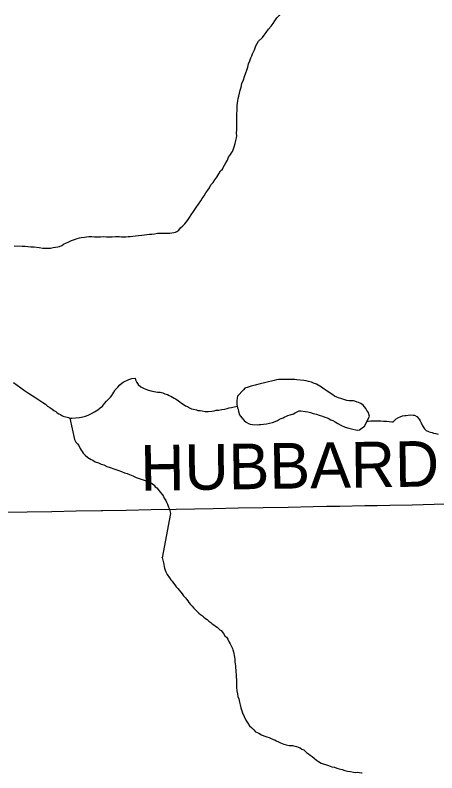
# Model space of a CAD drawing. Extents: x 103424 to 290657, y 38711 to 110967.
# Drawn here: x 214252.1021 to 214252.3643, y 40208.9434 to 40209.415 of the extents above; entities that cross this region are included whole.
import ezdxf

# ---------------------------------------------------------------- set-up
doc = ezdxf.new("R2010")
doc.units = 0
for name, color, linetype in [('GM_X_Minor_Lake', 7, 'Continuous'), ('GM_X_Minor_River', 7, 'Continuous'), ('GM_X_Township_Road', 7, 'Continuous'), ('GM_X_Township_Road_Text', 7, 'Continuous')]:
    doc.layers.add(name, color=color, linetype=linetype)

msp = doc.modelspace()

# ---------------------------------------------------------------- linework, layer by layer
at = {"layer": 'GM_X_Minor_Lake'}
for points in [[(214252.24826, 40209.1604), (214252.24979, 40209.16024), (214252.25264, 40209.16011), (214252.25379, 40209.16014), (214252.25493, 40209.16016), (214252.25644, 40209.16039), (214252.25834, 40209.16062), (214252.26023, 40209.16104), (214252.26213, 40209.16146), (214252.26383, 40209.16207), (214252.26533, 40209.16267), (214252.26646, 40209.16345), (214252.26759, 40209.16386), (214252.26872, 40209.16445), (214252.26985, 40209.16504), (214252.27079, 40209.16544), (214252.27173, 40209.16585), (214252.27306, 40209.16625), (214252.27513, 40209.16687), (214252.27626, 40209.16746), (214252.27739, 40209.16806), (214252.27871, 40209.16866), (214252.27966, 40209.16868), (214252.28252, 40209.16836), (214252.28405, 40209.16801), (214252.28577, 40209.16767), (214252.28749, 40209.16714), (214252.28941, 40209.16661), (214252.29055, 40209.16625), (214252.2917, 40209.1659), (214252.29324, 40209.16536), (214252.29458, 40209.16482), (214252.29611, 40209.16428), (214252.29727, 40209.16374), (214252.29842, 40209.16319), (214252.29957, 40209.16265), (214252.30111, 40209.16192), (214252.30284, 40209.16082), (214252.30458, 40209.15972), (214252.30727, 40209.15864), (214252.30956, 40209.15793), (214252.31205, 40209.15722), (214252.31396, 40209.15688), (214252.31529, 40209.15672), (214252.31624, 40209.15693), (214252.31793, 40209.15811), (214252.31924, 40209.15928), (214252.32034, 40209.16101), (214252.32234, 40209.16542), (214252.32212, 40209.16656), (214252.32172, 40209.16769), (214252.32074, 40209.169), (214252.32014, 40209.17012), (214252.31936, 40209.17125), (214252.31858, 40209.17218), (214252.31703, 40209.17329), (214252.31569, 40209.17383), (214252.31473, 40209.17419), (214252.31339, 40209.17473), (214252.31243, 40209.1749), (214252.31091, 40209.17505), (214252.30977, 40209.17503), (214252.30843, 40209.17519), (214252.30709, 40209.17554), (214252.30594, 40209.1759), (214252.3046, 40209.17644), (214252.30326, 40209.17679), (214252.30211, 40209.17733), (214252.30077, 40209.17787), (214252.29961, 40209.17861), (214252.29864, 40209.17935), (214252.2971, 40209.18026), (214252.29556, 40209.18137), (214252.2942, 40209.18229), (214252.29266, 40209.1834), (214252.2915, 40209.18413), (214252.29054, 40209.18468), (214252.28939, 40209.18523), (214252.28766, 40209.18595), (214252.28632, 40209.18649), (214252.28459, 40209.18702), (214252.28306, 40209.18737), (214252.28154, 40209.18752), (214252.27734, 40209.188), (214252.27601, 40209.18816), (214252.27429, 40209.18832), (214252.27239, 40209.18828), (214252.2703, 40209.18823), (214252.26802, 40209.18818), (214252.26612, 40209.18814), (214252.2646, 40209.18792), (214252.26309, 40209.18769), (214252.26157, 40209.18728), (214252.25968, 40209.18686), (214252.25722, 40209.18624), (214252.25438, 40209.18561), (214252.25136, 40209.18478), (214252.2489, 40209.18416), (214252.24701, 40209.18336), (214252.24493, 40209.18274), (214252.24419, 40209.18178)], [(214252.24419, 40209.18178), (214252.24028, 40209.17789), (214252.24012, 40209.17656), (214252.23996, 40209.17503), (214252.23999, 40209.1739), (214252.24001, 40209.17276), (214252.24022, 40209.17162), (214252.24044, 40209.17068), (214252.24084, 40209.16973), (214252.24106, 40209.16822), (214252.24167, 40209.16633), (214252.24226, 40209.1654), (214252.24304, 40209.16446), (214252.24441, 40209.16278), (214252.24576, 40209.16167), (214252.24711, 40209.16075), (214252.24826, 40209.1604)]]:
    msp.add_lwpolyline(points, dxfattribs=at)
at = {"layer": 'GM_X_Minor_River'}
for points in [[(214252.18088, 40209.27804), (214252.18562, 40209.27872), (214252.18714, 40209.27875), (214252.18885, 40209.27898), (214252.19056, 40209.2792), (214252.19189, 40209.27923), (214252.19322, 40209.27926), (214252.19474, 40209.27929), (214252.19588, 40209.27932), (214252.19721, 40209.27935), (214252.19835, 40209.27937), (214252.19949, 40209.2794), (214252.20082, 40209.27962), (214252.20176, 40209.27983), (214252.20271, 40209.28023), (214252.20383, 40209.2812), (214252.20494, 40209.28255), (214252.20643, 40209.28392), (214252.20755, 40209.28508), (214252.20848, 40209.28605), (214252.20921, 40209.28721), (214252.2105, 40209.28913), (214252.21161, 40209.29068), (214252.2129, 40209.29279), (214252.21456, 40209.2953), (214252.21603, 40209.29742), (214252.21751, 40209.29935), (214252.21843, 40209.30089), (214252.21954, 40209.30263), (214252.22064, 40209.30436), (214252.22193, 40209.3061), (214252.22305, 40209.30745), (214252.22376, 40209.30937), (214252.22525, 40209.31092), (214252.22636, 40209.31246), (214252.22747, 40209.3142), (214252.22876, 40209.31612), (214252.22986, 40209.31805), (214252.23097, 40209.31921), (214252.23152, 40209.32017), (214252.23225, 40209.32152), (214252.23317, 40209.32306), (214252.23409, 40209.32479), (214252.23481, 40209.32651), (214252.2361, 40209.32825), (214252.23665, 40209.32921), (214252.2372, 40209.33017), (214252.23775, 40209.33114), (214252.23828, 40209.33305), (214252.239, 40209.33515), (214252.23934, 40209.33706), (214252.23969, 40209.33859), (214252.23985, 40209.33992), (214252.23982, 40209.34144), (214252.23995, 40209.34391), (214252.2399, 40209.34638), (214252.24004, 40209.34847), (214252.24001, 40209.34999), (214252.23997, 40209.3517), (214252.23993, 40209.35379), (214252.24008, 40209.3555), (214252.24005, 40209.35721), (214252.2402, 40209.35892), (214252.24037, 40209.36007), (214252.24052, 40209.36178), (214252.24087, 40209.36312), (214252.24122, 40209.36464), (214252.24156, 40209.36636), (214252.24209, 40209.36827), (214252.24262, 40209.37018), (214252.24314, 40209.37248), (214252.24405, 40209.37477), (214252.24476, 40209.37688), (214252.24547, 40209.37917), (214252.2462, 40209.38071), (214252.24673, 40209.38262), (214252.24726, 40209.38472), (214252.24798, 40209.38664), (214252.2487, 40209.38836), (214252.24924, 40209.3897), (214252.24979, 40209.39086), (214252.25088, 40209.39335), (214252.25177, 40209.39584), (214252.25342, 40209.39872), (214252.25585, 40209.40106), (214252.25695, 40209.4026), (214252.25825, 40209.40415), (214252.25973, 40209.40627), (214252.26121, 40209.4082), (214252.26251, 40209.40975), (214252.26361, 40209.41148), (214252.2649, 40209.41341), (214252.2662, 40209.41477), (214252.26696, 40209.41497)], [(214252.10152, 40209.27138), (214252.10646, 40209.2713), (214252.10837, 40209.27115), (214252.11008, 40209.271), (214252.1118, 40209.27085), (214252.1139, 40209.2707), (214252.11695, 40209.27039), (214252.11924, 40209.27006), (214252.12114, 40209.26991), (214252.12266, 40209.26994), (214252.12418, 40209.26998), (214252.12569, 40209.27039), (214252.12721, 40209.27061), (214252.12854, 40209.27083), (214252.12968, 40209.27104), (214252.13118, 40209.27165), (214252.13212, 40209.27243), (214252.134, 40209.27323), (214252.13513, 40209.27363), (214252.13626, 40209.27423), (214252.13721, 40209.27463), (214252.13833, 40209.27522), (214252.13966, 40209.27563), (214252.1406, 40209.27603), (214252.14211, 40209.27644), (214252.14325, 40209.27666), (214252.14515, 40209.27689), (214252.14648, 40209.27692), (214252.14799, 40209.27714), (214252.1497, 40209.27718), (214252.15142, 40209.27702), (214252.15332, 40209.27707), (214252.15522, 40209.27711), (214252.15693, 40209.27714), (214252.15884, 40209.277), (214252.16055, 40209.27703), (214252.16245, 40209.27707), (214252.16454, 40209.27712), (214252.16682, 40209.27717), (214252.16816, 40209.27701), (214252.16949, 40209.27704), (214252.17082, 40209.27707), (214252.17234, 40209.27729), (214252.17367, 40209.27732), (214252.17519, 40209.27735), (214252.1769, 40209.27758), (214252.17879, 40209.27781), (214252.18088, 40209.27804)], [(214252.10106, 40209.18646), (214252.10337, 40209.1848), (214252.10569, 40209.18314), (214252.10801, 40209.18148), (214252.11033, 40209.17982), (214252.11264, 40209.17835), (214252.11496, 40209.17688), (214252.11689, 40209.1756), (214252.1194, 40209.17394), (214252.12094, 40209.17283), (214252.1223, 40209.17172), (214252.12365, 40209.1708), (214252.125, 40209.16988), (214252.12616, 40209.16896), (214252.12732, 40209.16822), (214252.12828, 40209.16748), (214252.12925, 40209.16694), (214252.13021, 40209.16639), (214252.13117, 40209.16584), (214252.13232, 40209.16529), (214252.13366, 40209.16494), (214252.13519, 40209.1646), (214252.13615, 40209.16424), (214252.13729, 40209.16426), (214252.14204, 40209.16455), (214252.14412, 40209.16498), (214252.14583, 40209.1654), (214252.14753, 40209.166), (214252.1496, 40209.167), (214252.15147, 40209.16818), (214252.15354, 40209.16936), (214252.15504, 40209.17053), (214252.15634, 40209.1717), (214252.15764, 40209.17325), (214252.15894, 40209.1748), (214252.16043, 40209.17616), (214252.16136, 40209.17713), (214252.16229, 40209.17829), (214252.16338, 40209.1804), (214252.16431, 40209.18175), (214252.16505, 40209.18272), (214252.16598, 40209.1835), (214252.16709, 40209.18485), (214252.1684, 40209.18602), (214252.16934, 40209.18661), (214252.17047, 40209.18721), (214252.1716, 40209.18761), (214252.17273, 40209.1882), (214252.17462, 40209.18882), (214252.1767, 40209.18905), (214252.17691, 40209.1881), (214252.17771, 40209.18641), (214252.17869, 40209.1851), (214252.18024, 40209.18362), (214252.18235, 40209.18271), (214252.18447, 40209.18181), (214252.18657, 40209.1811), (214252.18848, 40209.18076), (214252.19058, 40209.18042), (214252.1923, 40209.18027), (214252.19402, 40209.17993), (214252.19517, 40209.17938), (214252.19689, 40209.17885), (214252.19786, 40209.1783), (214252.19882, 40209.17775), (214252.19997, 40209.17721), (214252.20094, 40209.17666), (214252.2019, 40209.17611), (214252.20286, 40209.17556), (214252.2046, 40209.17427), (214252.20557, 40209.17353), (214252.20653, 40209.17279), (214252.20807, 40209.17187), (214252.20923, 40209.17133), (214252.21057, 40209.1706), (214252.21173, 40209.17005), (214252.21307, 40209.1697), (214252.21479, 40209.16936), (214252.21574, 40209.169), (214252.21708, 40209.16884)], [(214252.21708, 40209.16884), (214252.21842, 40209.16868), (214252.22032, 40209.16834), (214252.22222, 40209.16838), (214252.22432, 40209.16843), (214252.22583, 40209.16865), (214252.22716, 40209.16906), (214252.22868, 40209.16909), (214252.22962, 40209.1693), (214252.23057, 40209.16951), (214252.23228, 40209.16974), (214252.23398, 40209.17016), (214252.23511, 40209.17056), (214252.23663, 40209.17078), (214252.24022, 40209.17162)], [(214252.32088, 40209.16216), (214252.32164, 40209.16237), (214252.32335, 40209.16241), (214252.32582, 40209.16246), (214252.32792, 40209.1625), (214252.32944, 40209.16254), (214252.33115, 40209.16239), (214252.33306, 40209.16224), (214252.33477, 40209.16208), (214252.3363, 40209.16193), (214252.33725, 40209.16195), (214252.33911, 40209.1637), (214252.34042, 40209.16467), (214252.34155, 40209.16508), (214252.34287, 40209.16568), (214252.34439, 40209.1659), (214252.34534, 40209.16592), (214252.34648, 40209.16595), (214252.348, 40209.16617), (214252.34952, 40209.16601), (214252.35047, 40209.16603), (214252.35182, 40209.1653), (214252.35338, 40209.16363), (214252.35397, 40209.1625), (214252.35457, 40209.16118), (214252.35517, 40209.15987), (214252.35577, 40209.15874), (214252.35655, 40209.15743), (214252.35772, 40209.1565), (214252.35906, 40209.15596), (214252.36021, 40209.15542), (214252.36136, 40209.15525), (214252.36232, 40209.15489), (214252.36365, 40209.15454), (214252.36518, 40209.15419)], [(214252.13615, 40209.16424), (214252.13891, 40209.15081), (214252.1399, 40209.14931), (214252.14087, 40209.14819), (214252.14165, 40209.14707), (214252.14245, 40209.14538), (214252.14324, 40209.14425), (214252.14383, 40209.14332), (214252.14442, 40209.14238), (214252.14559, 40209.14107), (214252.14733, 40209.13959), (214252.14829, 40209.13904), (214252.14945, 40209.1385), (214252.15041, 40209.13795), (214252.15176, 40209.13703), (214252.15387, 40209.13632), (214252.1556, 40209.13559), (214252.15732, 40209.13506), (214252.15905, 40209.13415), (214252.16116, 40209.13343), (214252.16346, 40209.13253), (214252.16595, 40209.13183), (214252.16825, 40209.13093), (214252.17017, 40209.13021), (214252.1717, 40209.12967), (214252.17323, 40209.12914), (214252.17535, 40209.12823), (214252.17727, 40209.12732), (214252.17918, 40209.12661), (214252.1811, 40209.12589), (214252.18301, 40209.12536), (214252.18436, 40209.12482), (214252.18551, 40209.12446), (214252.18724, 40209.12355), (214252.18859, 40209.12244), (214252.18918, 40209.1215), (214252.19015, 40209.12076), (214252.19249, 40209.11797), (214252.19367, 40209.11647), (214252.19426, 40209.11534), (214252.19485, 40209.11441), (214252.19584, 40209.11291), (214252.19624, 40209.11197), (214252.19683, 40209.11065), (214252.19745, 40209.10876), (214252.19804, 40209.10745), (214252.19825, 40209.1065), (214252.19861, 40209.10491)], [(214252.19861, 40209.10491), (214252.19355, 40209.07734), (214252.19355, 40209.07753), (214252.19397, 40209.07582), (214252.19438, 40209.07412), (214252.1946, 40209.07299), (214252.19481, 40209.07185), (214252.19503, 40209.07072), (214252.19543, 40209.06959), (214252.19584, 40209.06846), (214252.19663, 40209.06695), (214252.19801, 40209.06489), (214252.19898, 40209.06359), (214252.19976, 40209.06265), (214252.20055, 40209.06153), (214252.20133, 40209.06041), (214252.20231, 40209.0591), (214252.20329, 40209.05817), (214252.20602, 40209.05481), (214252.20681, 40209.0535), (214252.20797, 40209.05238), (214252.20875, 40209.05145), (214252.20954, 40209.05052), (214252.21013, 40209.04939), (214252.2111, 40209.04827), (214252.21208, 40209.04715), (214252.21325, 40209.04585), (214252.21441, 40209.04473), (214252.21539, 40209.04361), (214252.21636, 40209.04288), (214252.21733, 40209.04195), (214252.21867, 40209.04122), (214252.21945, 40209.04028), (214252.22042, 40209.03954), (214252.22158, 40209.03881), (214252.22255, 40209.03788), (214252.22371, 40209.03696), (214252.22468, 40209.03622), (214252.22564, 40209.03548), (214252.22661, 40209.03474), (214252.22777, 40209.034), (214252.22932, 40209.03252), (214252.23029, 40209.03197), (214252.23166, 40209.0301), (214252.23244, 40209.02879), (214252.23342, 40209.02786), (214252.2344, 40209.02655), (214252.23519, 40209.02486), (214252.23579, 40209.02373), (214252.23639, 40209.02241), (214252.23718, 40209.02091), (214252.23739, 40209.01997), (214252.2378, 40209.01864), (214252.23801, 40209.0177), (214252.23822, 40209.01656), (214252.23844, 40209.01543), (214252.23866, 40209.0141), (214252.23869, 40209.01259), (214252.23891, 40209.01126), (214252.23913, 40209.00993), (214252.23915, 40209.00861), (214252.23937, 40209.00747), (214252.23939, 40209.00652), (214252.23962, 40209.00444), (214252.23972, 40209.00007), (214252.23975, 40208.99836), (214252.23979, 40208.99646), (214252.24003, 40208.99457), (214252.24026, 40208.99267), (214252.24067, 40208.99097), (214252.24109, 40208.98946), (214252.24151, 40208.98738), (214252.24193, 40208.98568), (214252.24234, 40208.98398), (214252.24275, 40208.98266), (214252.24355, 40208.98077), (214252.24455, 40208.97852), (214252.24555, 40208.97626), (214252.24673, 40208.97438), (214252.24791, 40208.9727), (214252.24927, 40208.9714), (214252.25044, 40208.97028), (214252.25161, 40208.96898), (214252.25372, 40208.96808), (214252.25526, 40208.96716), (214252.25679, 40208.96643), (214252.25852, 40208.9659), (214252.26005, 40208.96536), (214252.26139, 40208.96482), (214252.26255, 40208.96428), (214252.26351, 40208.96392), (214252.26447, 40208.96337), (214252.26582, 40208.96264), (214252.26716, 40208.9621), (214252.26908, 40208.96138), (214252.27061, 40208.96084), (214252.27252, 40208.9605), (214252.27461, 40208.96036), (214252.27595, 40208.96001), (214252.2771, 40208.95984), (214252.27806, 40208.95948)], [(214252.27806, 40208.95948), (214252.2794, 40208.95894), (214252.28037, 40208.9582), (214252.28152, 40208.95766), (214252.28326, 40208.95618), (214252.28442, 40208.95525), (214252.28558, 40208.95452), (214252.28674, 40208.95359), (214252.2881, 40208.95248), (214252.28945, 40208.95137), (214252.2908, 40208.95045), (214252.29235, 40208.94954), (214252.29694, 40208.94792), (214252.29905, 40208.94721), (214252.30058, 40208.94687), (214252.30211, 40208.94633), (214252.30364, 40208.94598), (214252.30537, 40208.94545), (214252.30709, 40208.94492), (214252.30881, 40208.94457), (214252.31053, 40208.94423), (214252.31244, 40208.94389), (214252.31396, 40208.94373), (214252.3151, 40208.94376), (214252.31625, 40208.94359), (214252.31739, 40208.94343), (214252.31796, 40208.94344)]]:
    msp.add_lwpolyline(points, dxfattribs=at)
at = {"layer": 'GM_X_Township_Road'}
for points in [[(214252.15657, 40209.10674), (214252.17109, 40209.10701), (214252.18663, 40209.10729), (214252.20216, 40209.10758), (214252.21372, 40209.10779), (214252.22529, 40209.108), (214252.24082, 40209.10829), (214252.25635, 40209.10857), (214252.27188, 40209.10886), (214252.28741, 40209.10915), (214252.29567, 40209.1093), (214252.30394, 40209.10945), (214252.31947, 40209.10974), (214252.32731, 40209.10989), (214252.33516, 40209.11003), (214252.34891, 40209.11029), (214252.36266, 40209.11054), (214252.37819, 40209.11077)], [(214251.94321, 40209.10472), (214251.94553, 40209.10378), (214251.95046, 40209.10336), (214251.95984, 40209.10353), (214251.96921, 40209.10369), (214251.98475, 40209.10388), (214252.00028, 40209.10407), (214252.01581, 40209.10426), (214252.02582, 40209.10439), (214252.03582, 40209.10451), (214252.04942, 40209.10483), (214252.06301, 40209.10516), (214252.07855, 40209.10541), (214252.09408, 40209.10567), (214252.10961, 40209.10593), (214252.12482, 40209.10618), (214252.14003, 40209.10643), (214252.15556, 40209.10672), (214252.15657, 40209.10674)]]:
    msp.add_lwpolyline(points, dxfattribs=at)

# ---------------------------------------------------------------- texts
at = {"layer": 'GM_X_Township_Road_Text'}
msp.add_text('HUBBARD', height=0.028409, rotation=0.8424, dxfattribs=at).set_placement((214252.18015, 40209.11898))

doc.saveas('drawing.dxf')
